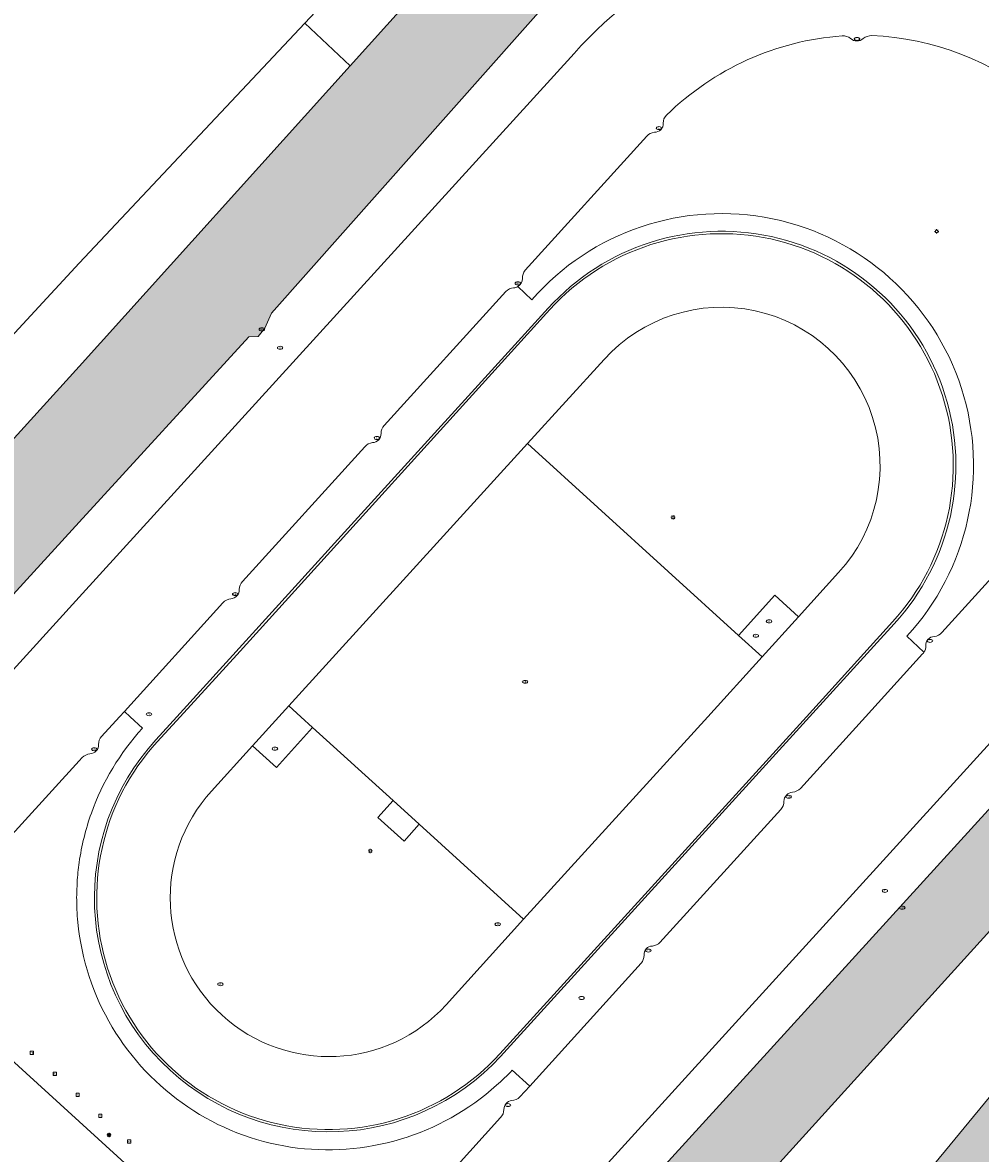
# Model space of a CAD drawing. Header units: metres. Extents: x 125349 to 128236, y 501602 to 503797.
# Tile 635 of 718: x 127495 to 127582, y 502960 to 503063. Entities that reach past the tile are written whole.
import ezdxf
from ezdxf.enums import TextEntityAlignment as Align

# ---------------------------------------------------------------- set-up
doc = ezdxf.new("R2010")
doc.units = ezdxf.units.M
doc.layers.get('0').update_dxf_attribs({"linetype": 'CONTINUOUS'})
for name, color, linetype, lineweight in [('B-WE-GR-BEPLANTING_CULTUUR_BOSPLANTSOEN-GV', 90, 'CONTINUOUS', 18), ('B-WE-GR-GROENVOORZIENING-GV', 80, 'CONTINUOUS', 18), ('B-WE-IE-MEUBILAIR-S', 7, 'CONTINUOUS', 18), ('B-WE-OG-TERREIN_BEGROEID-GV', 7, 'CONTINUOUS', 18), ('B-WE-OG-TERREIN_ERF-GV', 7, 'CONTINUOUS', 18), ('B-WE-OG-WATER-GV', 130, 'CONTINUOUS', 18), ('B-WE-OG-WATER_SLOOT-GV', 120, 'CONTINUOUS', 18), ('B-WE-VH-GESLOTENVERHARDING-GV', 10, 'CONTINUOUS', 18), ('B-WE-VH-GESLOTENVERHARDING_ASFALT-GV', 10, 'CONTINUOUS', 18), ('B-WE-VH-GESLOTENVERHARDING_BETON-GV', 10, 'CONTINUOUS', 18), ('B-WE-VH-OPENVERHARDING-GV', 90, 'CONTINUOUS', 18)]:
    doc.layers.add(name, color=color, linetype=linetype, lineweight=lineweight)
doc.layers.add('B-WE-OG-WATER-V', color=7, linetype='CONTINUOUS', lineweight=18, true_color=0xbee8ff)
doc.layers.add('B-WE-OG-WATER_SLOOT-V', color=7, linetype='CONTINUOUS', lineweight=18, true_color=0x73e9ff)
doc.styles.add('NLCS-ISO', font='NLCS-ISO.ttf')

# ---------------------------------------------------------------- blocks, each defined once
blk = doc.blocks.new('SIE-MEUBILAIR_BORD_RECLAME-SO')
blk.add_lwpolyline([(-0.75, -0.75), (0.75, -0.75), (0.75, 0.75), (-0.75, 0.75)], close=True)
at = {"style": 'NLCS-ISO'}
blk.add_text('rb', height=0.75, dxfattribs=at).set_placement((0, 0), align=Align.MIDDLE_CENTER)
blk = doc.blocks.new('SIE-MEUBILAIR_MAST-SO')
h = blk.add_hatch(color=256)
h.dxf.hatch_style = 1
h.paths.add_polyline_path([(0.8, 0, 1), (-0.8, 0, 1)])
h.paths.add_polyline_path([(0.75, 0, 1), (-0.75, 0, 1)], flags=16)
edge = h.paths.add_edge_path(flags=16)
edge.add_arc((0, 0), 0.75, 0, 360)
for radius in [0.8, 0.75]:
    blk.add_circle((0, 0), radius)
blk = doc.blocks.new('SIE-MEUBILAIR_PAAL_LICHTMAST-SO')
for points in [[(-0.62, 0), (-1, 0)], [(-0.71, 0.71), (-0.44, 0.44)], [(0, 1), (0, 0.62)], [(0.44, 0.44), (0.71, 0.71)], [(1, 0), (0.62, 0)], [(-0.71, -0.71), (-0.44, -0.44)], [(0, -0.62), (0, -1)], [(0.44, -0.44), (0.71, -0.71)]]:
    blk.add_lwpolyline(points)
blk.add_circle((0, 0), 0.5)
blk = doc.blocks.new('SIE-MEUBILAIR_PUT_RIOOLPUT-SO')
blk.add_ellipse((0, 0), major_axis=(1.25, 0), ratio=0.54)
at = {"style": 'NLCS-ISO'}
blk.add_text('ri', height=0.75, dxfattribs=at).set_placement((-0.04, 0.07), align=Align.MIDDLE_CENTER)
blk = doc.blocks.new('SIE-MEUBILAIR_PUT_KOLK-SO')
blk.add_ellipse((0, 0), major_axis=(1.25, 0), ratio=0.54)
at = {"style": 'NLCS-ISO'}
blk.add_text('klk', height=0.75, dxfattribs=at).set_placement((0.03, 0), align=Align.MIDDLE_CENTER)

msp = doc.modelspace()

# ---------------------------------------------------------------- hatches: boundary and pattern name
at = {"layer": 'B-WE-OG-WATER-V'}
h = msp.add_hatch(color=256, dxfattribs=at)
edge = h.paths.add_edge_path()
edge.add_line((127432.539, 502957.847), (127421.941, 502946.288))
edge.add_arc((127422.642, 502945.332), 1.185, 126.26465, 190.31873)
edge.add_arc((127422.637, 502945.328), 1.179, 190.14287, 231.64352)
edge.add_line((127421.905, 502944.403), (127426.034, 502941.623))
edge.add_line((127426.034, 502941.623), (127427.626, 502941.232))
edge.add_line((127427.626, 502941.232), (127429.087, 502941.308))
edge.add_line((127429.087, 502941.308), (127447.902, 502960.386))
edge.add_line((127447.902, 502960.386), (127447.932, 502960.981))
edge.add_line((127447.932, 502960.981), (127448.426, 502961.529))
edge.add_line((127448.426, 502961.529), (127448.8, 502961.457))
edge.add_line((127448.8, 502961.457), (127472.763, 502987.866))
edge.add_line((127472.763, 502987.866), (127483.865, 503000))
edge.add_line((127483.865, 503000), (127500, 503017.634))
edge.add_line((127500, 503017.634), (127515.362, 503034.423))
edge.add_line((127515.362, 503034.423), (127516.211, 503034.438))
edge.add_line((127516.211, 503034.438), (127516.821, 503035.19))
edge.add_line((127516.821, 503035.19), (127517.428, 503036.549))
edge.add_line((127517.428, 503036.549), (127556.429, 503080.545))
edge.add_arc((127553.234, 503082.523), 3.758, 328.23038, 397.05927)
edge.add_line((127556.233, 503084.788), (127553.759, 503088.022))
edge.add_line((127553.759, 503088.022), (127552.532, 503089.004))
edge.add_line((127552.532, 503089.004), (127551.12, 503088.464))
edge.add_line((127551.12, 503088.464), (127524.556, 503058.975))
edge.add_line((127524.556, 503058.975), (127500, 503031.715))
edge.add_line((127500, 503031.715), (127471.19, 503000))
edge.add_line((127471.19, 503000), (127432.539, 502957.847))
at = {"layer": 'B-WE-OG-WATER_SLOOT-V'}
h = msp.add_hatch(color=256, dxfattribs=at)
edge = h.paths.add_edge_path()
edge.add_line((127417.499, 502877.742), (127414.104, 502877.361))
edge.add_line((127414.104, 502877.361), (127414.057, 502877.356))
edge.add_line((127414.057, 502877.356), (127413.946, 502877.343))
edge.add_arc((127423.483, 502795.934), 81.966, 96.68135, 99.25787)
edge.add_arc((127419.313, 502814.245), 63.233, 98.19847, 103.46152)
edge.add_arc((127428.211, 502789.946), 88.987, 105.39115, 111.78192)
edge.add_arc((127433.887, 502770.908), 108.786, 110.83745, 114.83864)
edge.add_line((127388.19, 502869.631), (127387.948, 502869.514))
edge.add_line((127387.948, 502869.514), (127381.038, 502866.175))
edge.add_arc((127395.603, 502830.649), 38.396, 112.29256, 118.32697)
edge.add_arc((127392.874, 502833.304), 34.782, 116.44548, 123.78198)
edge.add_line((127373.534, 502862.214), (127368.129, 502858.368))
edge.add_arc((127366.632, 502860.658), 2.736, 245.11028, 303.18083, ccw=False)
edge.add_arc((127366.555, 502860.692), 2.736, 191.99822, 246.86206, ccw=False)
edge.add_line((127363.879, 502860.123), (127359.756, 502883.606))
edge.add_line((127359.756, 502883.606), (127359.664, 502884.132))
edge.add_line((127359.664, 502884.132), (127358.209, 502893.638))
edge.add_line((127358.209, 502893.638), (127354.042, 502918.753))
edge.add_arc((127353.31, 502918.496), 0.776, 19.33851, 51.58229)
edge.add_arc((127353.294, 502918.394), 0.867, 54.9765, 79.32579)
edge.add_arc((127353.45, 502919.236), 0.0112, 63.43495, 100.30485)
edge.add_arc((127353.296, 502918.381), 0.879, 80.07613, 97.80987)
edge.add_line((127353.177, 502919.252), (127352.695, 502919.201))
edge.add_arc((127352.856, 502918.505), 0.715, 103.03462, 148.33121)
edge.add_arc((127352.819, 502918.378), 0.76, 138.68648, 185.22807)
edge.add_arc((127352.86, 502918.384), 0.801, 185.36036, 197.12259)
edge.add_line((127352.094, 502918.148), (127352.145, 502917.703))
edge.add_line((127352.145, 502917.703), (127355.608, 502894.087))
edge.add_line((127355.608, 502894.087), (127357.414, 502881.68))
edge.add_line((127357.414, 502881.68), (127358.618, 502874.875))
edge.add_line((127358.618, 502874.875), (127362.328, 502855.852))
edge.add_arc((127365.522, 502856.284), 3.223, 187.70235, 210.01033)
edge.add_arc((127364.967, 502855.885), 2.544, 208.48067, 234.12038)
edge.add_arc((127365.214, 502855.92), 2.723, 230.33948, 276.71253)
edge.add_arc((127365.268, 502855.902), 2.699, 275.61565, 309.45013)
edge.add_line((127366.983, 502853.818), (127368.233, 502854.565))
edge.add_line((127368.233, 502854.565), (127373.334, 502858.72))
edge.add_arc((127384.659, 502846.027), 17.011, 121.82802, 131.74023, ccw=False)
edge.add_arc((127388.796, 502837.619), 26.352, 114.57221, 119.8299, ccw=False)
edge.add_line((127377.838, 502861.585), (127388.089, 502866.078))
edge.add_line((127388.089, 502866.078), (127394.69, 502869.027))
edge.add_arc((127413.076, 502831.045), 42.198, 112.32909, 115.83054, ccw=False)
edge.add_arc((127417.58, 502819.475), 54.612, 108.39799, 112.08873, ccw=False)
edge.add_arc((127417.117, 502818.692), 55.214, 103.05222, 107.68543, ccw=False)
edge.add_arc((127416.487, 502821.546), 52.291, 97.90392, 103.08522, ccw=False)
edge.add_line((127409.296, 502873.34), (127418.001, 502874.34))
edge.add_line((127418.001, 502874.34), (127419.402, 502874.54))
edge.add_line((127419.402, 502874.54), (127460.221, 502881.456))
edge.add_line((127460.221, 502881.456), (127468.825, 502883.204))
edge.add_arc((127487.874, 502789.702), 95.423, 97.95252, 101.51515, ccw=False)
edge.add_arc((127482.297, 502837.025), 47.794, 91.61926, 99.17951, ccw=False)
edge.add_arc((127481.042, 502880.693), 4.108, 70.23068, 91.33304, ccw=False)
edge.add_arc((127480.237, 502878.059), 6.86, 54.89126, 71.35246, ccw=False)
edge.add_line((127484.183, 502883.671), (127491.675, 502877.047))
edge.add_line((127491.675, 502877.047), (127496.695, 502872.608))
edge.add_arc((127497.67, 502873.445), 1.285, 220.6313, 271.14666)
edge.add_arc((127497.677, 502873.474), 1.314, 270.82987, 324.29444)
edge.add_line((127498.744, 502872.707), (127500, 502874.122))
edge.add_line((127500, 502874.122), (127510.881, 502886.525))
edge.add_arc((127514.926, 502882.882), 5.444, 125.2376, 137.99012, ccw=False)
edge.add_arc((127514.237, 502883.707), 4.373, 105.97697, 124.10205, ccw=False)
edge.add_line((127513.033, 502887.911), (127536.248, 502891.968))
edge.add_arc((127535.776, 502896.023), 4.082, 276.63455, 287.23665)
edge.add_arc((127535.75, 502896.065), 4.131, 287.41717, 298.87049)
edge.add_arc((127535.521, 502895.893), 4.1, 302.84081, 329.3568)
edge.add_line((127539.048, 502893.803), (127543.97, 502903.458))
edge.add_line((127543.97, 502903.458), (127546.229, 502907.505))
edge.add_line((127546.229, 502907.505), (127548.537, 502911.301))
edge.add_line((127548.537, 502911.301), (127551.196, 502915.498))
edge.add_line((127551.196, 502915.498), (127559.771, 502927.635))
edge.add_line((127559.771, 502927.635), (127569.701, 502941.871))
edge.add_line((127569.701, 502941.871), (127572.609, 502945.867))
edge.add_line((127572.609, 502945.867), (127581.635, 502957.852))
edge.add_line((127581.635, 502957.852), (127586.046, 502963.146))
edge.add_line((127586.046, 502963.146), (127619.543, 502999.977))
edge.add_line((127619.543, 502999.977), (127619.565, 503000))
edge.add_line((127619.565, 503000), (127634.867, 503016.069))
edge.add_line((127634.867, 503016.069), (127641.81, 503022.929))
edge.add_line((127641.81, 503022.929), (127649.204, 503029.642))
edge.add_line((127649.204, 503029.642), (127670.935, 503050.179))
edge.add_line((127670.935, 503050.179), (127676.442, 503055.376))
edge.add_line((127676.442, 503055.376), (127690.738, 503067.949))
edge.add_line((127690.738, 503067.949), (127707.373, 503081.841))
edge.add_line((127707.373, 503081.841), (127712.689, 503085.887))
edge.add_line((127712.689, 503085.887), (127737.288, 503104.247))
edge.add_line((127737.288, 503104.247), (127743.6, 503108.751))
edge.add_line((127743.6, 503108.751), (127759.56, 503119.687))
edge.add_line((127759.56, 503119.687), (127765.474, 503124.088))
edge.add_line((127765.474, 503124.088), (127774.514, 503131.265))
edge.add_line((127774.514, 503131.265), (127781.659, 503137.926))
edge.add_line((127781.659, 503137.926), (127789.002, 503144.889))
edge.add_line((127789.002, 503144.889), (127794.105, 503150.583))
edge.add_line((127794.105, 503150.583), (127800.488, 503158.689))
edge.add_line((127800.488, 503158.689), (127810.777, 503172.028))
edge.add_line((127810.777, 503172.028), (127825.108, 503192.552))
edge.add_line((127825.108, 503192.552), (127838.394, 503212.418))
edge.add_line((127838.394, 503212.418), (127843.43, 503220.112))
edge.add_line((127843.43, 503220.112), (127844.164, 503221.345))
edge.add_line((127844.164, 503221.345), (127844.723, 503222.356))
edge.add_line((127844.723, 503222.356), (127845.073, 503222.973))
edge.add_arc((127843.689, 503223.759), 1.592, 330.40687, 353.68237)
edge.add_arc((127843.639, 503223.662), 1.634, 357.26358, 389.36275)
edge.add_arc((127844.268, 503223.695), 1.106, 44.00393, 93.08816)
edge.add_arc((127844.162, 503223.609), 1.191, 87.77287, 123.07145)
edge.add_line((127843.512, 503224.607), (127842.919, 503223.805))
edge.add_line((127842.919, 503223.805), (127842.067, 503223.038))
edge.add_line((127842.067, 503223.038), (127839.447, 503220.122))
edge.add_line((127839.447, 503220.122), (127836.854, 503217.256))
edge.add_line((127836.854, 503217.256), (127824.889, 503200.852))
edge.add_line((127824.889, 503200.852), (127813.128, 503184))
edge.add_line((127813.128, 503184), (127806.062, 503173.889))
edge.add_line((127806.062, 503173.889), (127788.647, 503151.488))
edge.add_arc((127667.373, 503257.561), 161.117, 311.72709, 318.82535, ccw=False)
edge.add_arc((127630.28, 503300.842), 218.11, 309.71564, 311.43177, ccw=False)
edge.add_line((127769.648, 503133.066), (127760.632, 503126.123))
edge.add_line((127760.632, 503126.123), (127742.763, 503113.295))
edge.add_line((127742.763, 503113.295), (127711.108, 503089.674))
edge.add_line((127711.108, 503089.674), (127686.971, 503070.017))
edge.add_line((127686.971, 503070.017), (127667.514, 503052.7))
edge.add_line((127667.514, 503052.7), (127647.865, 503034.179))
edge.add_arc((127647.209, 503034.605), 0.782, 266.96932, 327.01251, ccw=False)
edge.add_arc((127647.214, 503034.587), 0.764, 204.39912, 266.56887, ccw=False)
edge.add_line((127646.518, 503034.271), (127602.393, 503079.459))
edge.add_line((127602.393, 503079.459), (127579.805, 503102.37))
edge.add_arc((127574.426, 503094.481), 9.548, 55.71291, 74.41174)
edge.add_arc((127574.829, 503094.675), 9.259, 76.48956, 92.82183)
edge.add_arc((127574.824, 503094.639), 9.295, 92.77995, 98.86094)
edge.add_arc((127574.57, 503092.569), 11.315, 95.97455, 107.59671)
edge.add_line((127571.149, 503103.355), (127566.809, 503101.614))
edge.add_line((127566.809, 503101.614), (127561.977, 503099.366))
edge.add_line((127561.977, 503099.366), (127558.346, 503096.926))
edge.add_arc((127560.269, 503094.826), 2.848, 132.48532, 165.76789)
edge.add_arc((127560.278, 503094.826), 2.856, 165.82091, 194.26077)
edge.add_line((127557.51, 503094.123), (127558.613, 503092.786))
edge.add_line((127558.613, 503092.786), (127559.721, 503091.864))
edge.add_line((127559.721, 503091.864), (127562.813, 503095.429))
edge.add_line((127562.813, 503095.429), (127564.7, 503096.544))
edge.add_arc((127594.428, 503043.691), 60.64, 114.18594, 119.35636, ccw=False)
edge.add_arc((127571.985, 503092.791), 6.664, 89.21951, 111.11895, ccw=False)
edge.add_arc((127572.35, 503093.454), 6.007, 69.23399, 92.6152, ccw=False)
edge.add_arc((127572.016, 503093.492), 6.099, 47.49217, 66.1713, ccw=False)
edge.add_line((127576.137, 503097.988), (127601.601, 503072.351))
edge.add_line((127601.601, 503072.351), (127602.075, 503071.867))
edge.add_line((127602.075, 503071.867), (127615.894, 503057.761))
edge.add_line((127615.894, 503057.761), (127641.389, 503031.735))
edge.add_arc((127638.924, 503029.698), 3.198, 15.9425, 39.57458, ccw=False)
edge.add_arc((127639.467, 503030.302), 2.547, -32.66276, 6.16622, ccw=False)
edge.add_arc((127639.522, 503029.963), 2.331, 303.86167, 333.64953, ccw=False)
edge.add_line((127640.821, 503028.027), (127621.823, 503009.208))
edge.add_line((127621.823, 503009.208), (127613.303, 503000))
edge.add_line((127613.303, 503000), (127589.067, 502973.545))
edge.add_line((127589.067, 502973.545), (127573.527, 502954.67))
edge.add_line((127573.527, 502954.67), (127560.387, 502936.189))
edge.add_line((127560.387, 502936.189), (127547.899, 502917.807))
edge.add_line((127547.899, 502917.807), (127535.207, 502897.375))
edge.add_arc((127532.052, 502899.561), 3.839, 309.70402, 325.28185, ccw=False)
edge.add_arc((127531.373, 502901.354), 5.686, 294.20542, 303.41617, ccw=False)
edge.add_line((127533.704, 502896.168), (127513.895, 502893.316))
edge.add_arc((127515.782, 502885.266), 8.268, 103.19154, 116.90854)
edge.add_arc((127515.768, 502885.959), 7.65, 119.16429, 146.53719)
edge.add_line((127509.386, 502890.177), (127500, 502879.601))
edge.add_line((127500, 502879.601), (127498.792, 502878.268))
edge.add_arc((127497.457, 502879.184), 1.619, 265.98488, 325.55156, ccw=False)
edge.add_arc((127497.384, 502879.119), 1.551, 222.52974, 268.52757, ccw=False)
edge.add_line((127496.241, 502878.071), (127494.16, 502879.87))
edge.add_line((127494.16, 502879.87), (127489.535, 502883.868))
edge.add_arc((127503.332, 502900.081), 21.289, 220.66627, 229.60244, ccw=False)
edge.add_arc((127504.085, 502900.699), 22.263, 211.67655, 220.60904, ccw=False)
edge.add_arc((127482.611, 502887.546), 2.92, 30.05336, 77.73128)
edge.add_arc((127482.755, 502887.447), 2.991, 80.82811, 125.2788)
edge.add_arc((127477.073, 502894.236), 5.878, 296.8574, 312.29421, ccw=False)
edge.add_arc((127476.423, 502894.337), 6.285, 286.67106, 301.72732, ccw=False)
edge.add_line((127478.226, 502888.317), (127459.869, 502885.459))
edge.add_line((127459.869, 502885.459), (127459.919, 502884.408))
edge.add_line((127459.919, 502884.408), (127418.899, 502877.692))
edge.add_line((127418.899, 502877.692), (127417.499, 502877.742))
h = msp.add_hatch(color=256, dxfattribs=at)
edge = h.paths.add_edge_path()
edge.add_arc((127610.67, 503046.922), 2.001, 74.86816, 183.44271)
edge.add_arc((127575.12, 503036.458), 35.11, -24.3855, 17.13404, ccw=False)
edge.add_arc((127583.284, 503029.711), 25.043, 320.6194, 341.9754, ccw=False)
edge.add_line((127602.641, 503013.822), (127590.058, 503000))
edge.add_line((127590.058, 503000), (127517.042, 502919.794))
edge.add_arc((127521.016, 502918.733), 4.114, 165.04818, 268.65617)
edge.add_arc((127521.016, 502918.735), 4.116, 268.66621, 304.96765)
edge.add_line((127523.375, 502915.362), (127600.067, 503000))
edge.add_line((127600.067, 503000), (127629.272, 503032.231))
edge.add_line((127629.272, 503032.231), (127612.234, 503048.171))
edge.add_arc((127610.671, 503046.922), 2.001, 38.61771, 74.89499)

# ---------------------------------------------------------------- linework, layer by layer
at = {"layer": 'B-WE-GR-BEPLANTING_CULTUUR_BOSPLANTSOEN-GV', "flags": 128}
msp.add_lwpolyline([(127524.556, 503058.975), (127551.12, 503088.464), (127552.532, 503089.004), (127549.018, 503089.023), (127545.088, 503089.044), (127520.448, 503062.832)], close=True, dxfattribs=at)
for points in [[(127600.067, 503000), (127523.375, 502915.362)], [(127535.207, 502897.375), (127547.899, 502917.807), (127560.387, 502936.189), (127573.527, 502954.67), (127589.067, 502973.545), (127613.303, 503000)]]:
    msp.add_lwpolyline(points, dxfattribs=at)
at = {"layer": 'B-WE-GR-GROENVOORZIENING-GV', "flags": 128}
for points in [[(127556.429, 503080.545), (127517.428, 503036.549), (127516.821, 503035.19), (127516.211, 503034.438), (127515.362, 503034.423), (127500, 503017.634), (127483.865, 503000), (127472.763, 502987.866), (127448.8, 502961.457), (127448.426, 502961.529), (127447.932, 502960.981), (127447.902, 502960.386), (127429.087, 502941.308), (127432.08, 502939.24), (127474.085, 502985.501), (127472.824, 502986.641), (127477.707, 502991.999), (127480.575, 502989.497), (127490.134, 503000), (127500, 503010.841)], [(127500, 503010.841), (127544.83, 503060.101)], [(127517.042, 502919.794), (127590.058, 503000)], [(127584.67, 503000), (127522.395, 502931.502)]]:
    msp.add_lwpolyline(points, dxfattribs=at)
at = {"layer": 'B-WE-GR-GROENVOORZIENING-GV'}
msp.add_lwpolyline([(127544.83, 503060.101, -0.1131445), (127557.357, 503069.032)], format="xyb", dxfattribs=at)
at = {"layer": 'B-WE-GR-GROENVOORZIENING-GV', "flags": 128}
msp.add_lwpolyline([(127524.556, 503058.975), (127520.448, 503062.832), (127500, 503041.081), (127462.024, 503000), (127427.265, 502962.551), (127432.539, 502957.847), (127471.19, 503000), (127500, 503031.715)], close=True, dxfattribs=at)
at = {"layer": 'B-WE-OG-TERREIN_BEGROEID-GV'}
for points in [[(127569.114, 503061.689, 0.1769987), (127553.217, 503054.505)], [(127569.89, 503061.445, 0.1780594), (127569.114, 503061.689)], [(127571.031, 503061.442, -0.3847499), (127569.89, 503061.445)], [(127571.787, 503061.72, 0.1586758), (127571.031, 503061.442)], [(127586.989, 503055.808, 0.1669735), (127571.787, 503061.72)], [(127553.217, 503054.505, 0.2335281), (127552.91, 503053.774)], [(127552.91, 503053.774, -0.4373604), (127552.108, 503052.948)], [(127552.108, 503052.948, 0.1791731), (127551.42, 503052.605)], [(127541.007, 503037.773, -1.0137453), (127574.976, 503007.283)], [(127573.831, 503008.418, 1.0038372), (127542.484, 503037.003)], [(127542.635, 503036.88, -1.0020224), (127573.678, 503008.578)], [(127540.16, 503039.708, -0.2651905), (127539.746, 503038.976)], [(127540.396, 503040.444, 0.1546724), (127540.16, 503039.708)], [(127568.8, 503013.05, 1.0026139), (127547.552, 503032.372)], [(127576.694, 503006.406, -0.45329), (127577.478, 503007.25)], [(127577.478, 503007.25, 0.1681239), (127578.15, 503007.619)], [(127576.531, 503005.841, 0.1572036), (127576.694, 503006.406)], [(127501.102, 502991.249, -0.0994274), (127505.732, 502998.951)], [(127506.959, 502997.907, 0.9990306), (127538.166, 502969.215)], [(127538.119, 502969.462, -1.0005735), (127507.058, 502997.717)], [(127502.028, 502998.202, 0.2252501), (127501.765, 502997.486)], [(127500.979, 502996.647, 0.1567965), (127500.271, 502996.29)], [(127501.765, 502997.486, -0.4313874), (127500.979, 502996.647)], [(127511.99, 502993.253, 0.9992117), (127533.246, 502973.886)], [(127500, 502986.789, -0.0502583), (127501.102, 502991.249)], [(127499.816, 502984.987, -0.019996), (127500, 502986.789)], [(127499.775, 502983.176, -0.0099337), (127499.778, 502984.082)], [(127499.796, 502982.529, -0.0076698), (127499.775, 502983.176)], [(127499.878, 502981.367, -0.0119885), (127499.796, 502982.529)], [(127502.996, 502971.873, -0.1108226), (127499.878, 502981.367)], [(127509.845, 502964.643, -0.110166), (127502.996, 502971.873)], [(127539.226, 502967.977, -0.0336626), (127537.813, 502966.598)], [(127537.813, 502966.598, -0.2230941), (127519.153, 502961.003)], [(127538.474, 502964.408, -0.3763697), (127539.185, 502965.214)], [(127539.185, 502965.214, 0.158412), (127539.934, 502965.541)], [(127519.153, 502961.003, -0.1117062), (127509.845, 502964.643)], [(127538.164, 502963.675, 0.2077177), (127538.474, 502964.408)]]:
    msp.add_lwpolyline(points, format="xyb", dxfattribs=at)
at = {"layer": 'B-WE-OG-TERREIN_BEGROEID-GV', "flags": 128}
for points in [[(127551.42, 503052.605), (127540.396, 503040.444)], [(127539.746, 503038.976), (127541.007, 503037.773)], [(127542.484, 503037.003), (127523.747, 503016.395), (127508.86, 503000)], [(127514.28, 503005.592), (127542.635, 503036.88)], [(127547.552, 503032.372), (127540.603, 503024.737)], [(127540.603, 503024.737), (127559.74, 503007.353), (127563.016, 503011.011), (127565.174, 503009.059)], [(127578.15, 503007.619), (127588.391, 503018.896)], [(127565.174, 503009.059), (127568.8, 503013.05)], [(127573.678, 503008.578), (127565.88, 503000)], [(127566.173, 503000), (127573.831, 503008.418)], [(127574.976, 503007.283), (127576.531, 503005.841)], [(127507.058, 502997.717), (127509.152, 503000), (127514.28, 503005.592)], [(127504.096, 503000.481), (127503.659, 503000), (127502.028, 502998.202)], [(127505.732, 502998.951), (127504.611, 503000), (127504.096, 503000.481)], [(127508.86, 503000), (127506.959, 502997.907)], [(127565.88, 503000), (127538.119, 502969.462)], [(127538.166, 502969.215), (127566.173, 503000)], [(127528.451, 502992.391), (127521.144, 502999.027), (127517.863, 502995.401), (127515.693, 502997.353)], [(127515.693, 502997.353), (127511.99, 502993.253)], [(127500.271, 502996.29), (127500, 502995.993), (127489.28, 502984.235)], [(127533.246, 502973.886), (127540.261, 502981.667), (127530.812, 502990.247), (127529.452, 502988.706), (127527.063, 502990.872), (127528.451, 502992.391)], [(127499.778, 502984.082), (127499.816, 502984.987)], [(127484.165, 502977.726), (127500, 502963.306), (127520.334, 502944.789)], [(127539.934, 502965.541), (127540.822, 502966.521), (127539.226, 502967.977)], [(127527.33, 502951.672), (127538.164, 502963.675)]]:
    msp.add_lwpolyline(points, dxfattribs=at)
at = {"layer": 'B-WE-OG-TERREIN_ERF-GV', "flags": 128}
for points in [[(127500, 503041.081), (127520.448, 503062.832), (127545.088, 503089.044)], [(127421.941, 502946.288), (127432.539, 502957.847), (127427.265, 502962.551), (127462.024, 503000), (127500, 503041.081)]]:
    msp.add_lwpolyline(points, dxfattribs=at)
at = {"layer": 'B-WE-OG-WATER-GV', "flags": 128}
for points in [[(127556.233, 503084.788), (127553.759, 503088.022), (127552.532, 503089.004), (127551.12, 503088.464), (127524.556, 503058.975), (127500, 503031.715), (127471.19, 503000), (127432.539, 502957.847)], [(127500, 503017.634), (127515.362, 503034.423), (127516.211, 503034.438), (127516.821, 503035.19), (127517.428, 503036.549), (127556.429, 503080.545)], [(127421.905, 502944.403), (127426.034, 502941.623), (127427.626, 502941.232), (127429.087, 502941.308), (127447.902, 502960.386), (127447.932, 502960.981), (127448.426, 502961.529), (127448.8, 502961.457), (127472.763, 502987.866), (127483.865, 503000), (127500, 503017.634)]]:
    msp.add_lwpolyline(points, dxfattribs=at)
at = {"layer": 'B-WE-OG-WATER_SLOOT-GV', "flags": 128}
for points in [[(127590.058, 503000), (127517.042, 502919.794)], [(127523.375, 502915.362), (127600.067, 503000)], [(127613.303, 503000), (127589.067, 502973.545), (127573.527, 502954.67), (127560.387, 502936.189), (127547.899, 502917.807), (127535.207, 502897.375)]]:
    msp.add_lwpolyline(points, dxfattribs=at)
at = {"layer": 'B-WE-VH-GESLOTENVERHARDING-GV'}
for points in [[(127557.357, 503069.032, 0.1131445), (127544.83, 503060.101)], [(127553.217, 503054.505, -0.1769987), (127569.114, 503061.689)], [(127569.114, 503061.689, -0.1780594), (127569.89, 503061.445)], [(127569.89, 503061.445, 0.3847499), (127571.031, 503061.442)], [(127571.031, 503061.442, -0.1586758), (127571.787, 503061.72)], [(127571.787, 503061.72, -0.1669735), (127586.989, 503055.808)], [(127552.91, 503053.774, -0.2335281), (127553.217, 503054.505)], [(127552.108, 503052.948, 0.4373604), (127552.91, 503053.774)], [(127551.42, 503052.605, -0.1791731), (127552.108, 503052.948)], [(127539.746, 503038.976, 0.2651905), (127540.16, 503039.708)], [(127540.16, 503039.708, -0.1546724), (127540.396, 503040.444)], [(127538.652, 503038.523, -0.1729537), (127539.349, 503038.858)], [(127539.349, 503038.858, 0.1260399), (127539.746, 503038.976)], [(127527.344, 503025.664, -0.1535137), (127527.619, 503026.389)], [(127526.581, 503024.836, 0.4292667), (127527.344, 503025.664)], [(127525.868, 503024.458, -0.167944), (127526.581, 503024.836)], [(127514.502, 503011.531, -0.1845334), (127514.79, 503012.246)], [(127513.744, 503010.688, 0.4128639), (127514.502, 503011.531)], [(127513.024, 503010.322, -0.1694351), (127513.744, 503010.688)], [(127577.478, 503007.25, 0.45329), (127576.694, 503006.406)], [(127578.15, 503007.619, -0.1681239), (127577.478, 503007.25)], [(127576.531, 503005.841, -0.051753), (127576.41, 503005.694)], [(127576.694, 503006.406, -0.1572036), (127576.531, 503005.841)], [(127501.765, 502997.486, -0.2252501), (127502.028, 502998.202)], [(127500.271, 502996.29, -0.1567965), (127500.979, 502996.647)], [(127500.979, 502996.647, 0.4313874), (127501.765, 502997.486)], [(127564.627, 502993.158, 0.3897639), (127563.846, 502992.32)], [(127565.332, 502993.504, -0.1816614), (127564.627, 502993.158)], [(127563.846, 502992.32, -0.1578884), (127563.579, 502991.592)], [(127551.927, 502979.22, 0.4440587), (127551.169, 502978.388)], [(127552.617, 502979.541, -0.1810751), (127551.927, 502979.22)], [(127551.169, 502978.388, -0.1745407), (127550.918, 502977.66)], [(127539.185, 502965.214, 0.3763697), (127538.474, 502964.408)], [(127539.934, 502965.541, -0.158412), (127539.185, 502965.214)], [(127538.474, 502964.408, -0.2077177), (127538.164, 502963.675)]]:
    msp.add_lwpolyline(points, format="xyb", dxfattribs=at)
at = {"layer": 'B-WE-VH-GESLOTENVERHARDING-GV', "flags": 128}
for points in [[(127544.83, 503060.101), (127500, 503010.841), (127490.134, 503000), (127480.575, 502989.497), (127476.494, 502985.012)], [(127540.396, 503040.444), (127551.42, 503052.605)], [(127527.619, 503026.389), (127538.652, 503038.523)], [(127514.79, 503012.246), (127525.868, 503024.458)], [(127588.391, 503018.896), (127578.15, 503007.619)], [(127504.096, 503000.481), (127513.024, 503010.322)], [(127576.41, 503005.694), (127571.235, 503000)], [(127502.028, 502998.202), (127503.659, 503000), (127504.096, 503000.481)], [(127522.395, 502931.502), (127584.67, 503000)], [(127571.235, 503000), (127565.332, 502993.504)], [(127489.28, 502984.235), (127500, 502995.993)], [(127500, 502995.993), (127500.271, 502996.29)], [(127563.579, 502991.592), (127552.617, 502979.541)], [(127500, 502963.306), (127484.165, 502977.726)], [(127550.918, 502977.66), (127540.822, 502966.521)], [(127540.822, 502966.521), (127539.934, 502965.541)], [(127520.334, 502944.789), (127500, 502963.306)], [(127538.164, 502963.675), (127527.33, 502951.672)]]:
    msp.add_lwpolyline(points, dxfattribs=at)
msp.add_lwpolyline([(127540.261, 502981.667), (127556.938, 503000), (127561.869, 503005.42), (127559.74, 503007.353), (127540.603, 503024.737), (127518.98, 503000.992), (127520.072, 503000), (127521.144, 502999.027), (127528.451, 502992.391), (127530.812, 502990.247)], close=True, dxfattribs=at)
at = {"layer": 'B-WE-VH-GESLOTENVERHARDING_ASFALT-GV'}
for points in [[(127573.678, 503008.578, 1.0020224), (127542.635, 503036.88)], [(127547.552, 503032.372, -1.0026139), (127568.8, 503013.05)], [(127507.058, 502997.717, 1.0005735), (127538.119, 502969.462)], [(127533.246, 502973.886, -0.9992117), (127511.99, 502993.253)]]:
    msp.add_lwpolyline(points, format="xyb", dxfattribs=at)
at = {"layer": 'B-WE-VH-GESLOTENVERHARDING_ASFALT-GV', "flags": 128}
for points in [[(127542.635, 503036.88), (127514.28, 503005.592), (127509.152, 503000), (127507.058, 502997.717)], [(127540.603, 503024.737), (127547.552, 503032.372)], [(127511.99, 502993.253), (127515.693, 502997.353), (127518.084, 503000), (127518.98, 503000.992), (127540.603, 503024.737)], [(127568.8, 503013.05), (127565.174, 503009.059), (127561.869, 503005.42)], [(127565.88, 503000), (127573.678, 503008.578)], [(127561.869, 503005.42), (127556.938, 503000), (127540.261, 502981.667)], [(127538.119, 502969.462), (127565.88, 503000)], [(127540.261, 502981.667), (127533.246, 502973.886)]]:
    msp.add_lwpolyline(points, dxfattribs=at)
at = {"layer": 'B-WE-VH-GESLOTENVERHARDING_BETON-GV'}
for points in [[(127574.976, 503007.283, 1.0137453), (127541.007, 503037.773)], [(127542.484, 503037.003, -1.0038372), (127573.831, 503008.418)], [(127539.349, 503038.858, 0.1729537), (127538.652, 503038.523)], [(127539.746, 503038.976, -0.1260399), (127539.349, 503038.858)], [(127527.619, 503026.389, 0.1535137), (127527.344, 503025.664)], [(127527.344, 503025.664, -0.4292667), (127526.581, 503024.836)], [(127526.581, 503024.836, 0.167944), (127525.868, 503024.458)], [(127514.79, 503012.246, 0.1845334), (127514.502, 503011.531)], [(127514.502, 503011.531, -0.4128639), (127513.744, 503010.688)], [(127513.744, 503010.688, 0.1694351), (127513.024, 503010.322)], [(127576.41, 503005.694, 0.051753), (127576.531, 503005.841)], [(127505.732, 502998.951, 0.0994274), (127501.102, 502991.249)], [(127538.166, 502969.215, -0.9990306), (127506.959, 502997.907)], [(127563.846, 502992.32, -0.3897639), (127564.627, 502993.158)], [(127564.627, 502993.158, 0.1816614), (127565.332, 502993.504)], [(127563.579, 502991.592, 0.1578884), (127563.846, 502992.32)], [(127501.102, 502991.249, 0.0502583), (127500, 502986.789)], [(127500, 502986.789, 0.019996), (127499.816, 502984.987)], [(127499.778, 502984.082, 0.0099337), (127499.775, 502983.176)], [(127499.775, 502983.176, 0.0076698), (127499.796, 502982.529)], [(127499.796, 502982.529, 0.0119885), (127499.878, 502981.367)], [(127499.878, 502981.367, 0.1108226), (127502.996, 502971.873)], [(127551.169, 502978.388, -0.4440587), (127551.927, 502979.22)], [(127551.927, 502979.22, 0.1810751), (127552.617, 502979.541)], [(127550.918, 502977.66, 0.1745407), (127551.169, 502978.388)], [(127502.996, 502971.873, 0.110166), (127509.845, 502964.643)], [(127537.813, 502966.598, 0.0336626), (127539.226, 502967.977)], [(127519.153, 502961.003, 0.2230941), (127537.813, 502966.598)], [(127509.845, 502964.643, 0.1117062), (127519.153, 502961.003)]]:
    msp.add_lwpolyline(points, format="xyb", dxfattribs=at)
at = {"layer": 'B-WE-VH-GESLOTENVERHARDING_BETON-GV', "flags": 128}
for points in [[(127541.007, 503037.773), (127539.746, 503038.976)], [(127538.652, 503038.523), (127527.619, 503026.389)], [(127506.959, 502997.907), (127508.86, 503000), (127523.747, 503016.395), (127542.484, 503037.003)], [(127525.868, 503024.458), (127514.79, 503012.246)], [(127513.024, 503010.322), (127504.096, 503000.481), (127504.611, 503000), (127505.732, 502998.951)], [(127573.831, 503008.418), (127566.173, 503000)], [(127576.531, 503005.841), (127574.976, 503007.283)], [(127565.332, 502993.504), (127571.235, 503000), (127576.41, 503005.694)], [(127566.173, 503000), (127538.166, 502969.215)], [(127552.617, 502979.541), (127563.579, 502991.592)], [(127499.816, 502984.987), (127499.778, 502984.082)], [(127539.226, 502967.977), (127540.822, 502966.521), (127550.918, 502977.66)]]:
    msp.add_lwpolyline(points, dxfattribs=at)
at = {"layer": 'B-WE-VH-OPENVERHARDING-GV', "flags": 128}
for points in [[(127561.869, 503005.42), (127565.174, 503009.059), (127563.016, 503011.011), (127559.74, 503007.353)], [(127518.98, 503000.992), (127518.084, 503000), (127515.693, 502997.353), (127517.863, 502995.401), (127521.144, 502999.027), (127520.072, 503000)], [(127528.451, 502992.391), (127527.063, 502990.872), (127529.452, 502988.706), (127530.812, 502990.247)]]:
    msp.add_lwpolyline(points, close=True, dxfattribs=at)

# ---------------------------------------------------------------- block references
at = {"layer": 'B-WE-IE-MEUBILAIR-S', "xscale": 0.2, "yscale": 0.2, "zscale": 0.2}
for name, p in [('SIE-MEUBILAIR_PUT_KOLK-SO', (127570.461, 503061.402)), ('SIE-MEUBILAIR_PUT_KOLK-SO', (127552.521, 503053.333)), ('SIE-MEUBILAIR_PAAL_LICHTMAST-SO', (127577.679, 503043.975)), ('SIE-MEUBILAIR_PUT_KOLK-SO', (127539.739, 503039.267)), ('SIE-MEUBILAIR_PUT_KOLK-SO', (127516.544, 503035.097)), ('SIE-MEUBILAIR_PUT_RIOOLPUT-SO', (127518.203, 503033.422)), ('SIE-MEUBILAIR_PUT_KOLK-SO', (127526.974, 503025.252)), ('SIE-MEUBILAIR_PAAL_LICHTMAST-SO', (127553.805, 503018.068)), ('SIE-MEUBILAIR_PUT_KOLK-SO', (127514.13, 503011.107)), ('SIE-MEUBILAIR_PUT_RIOOLPUT-SO', (127562.5, 503008.636)), ('SIE-MEUBILAIR_PUT_RIOOLPUT-SO', (127561.304, 503007.332)), ('SIE-MEUBILAIR_PUT_KOLK-SO', (127577.072, 503006.867)), ('SIE-MEUBILAIR_PUT_KOLK-SO', (127540.395, 503003.156)), ('SIE-MEUBILAIR_PUT_RIOOLPUT-SO', (127506.326, 503000.225)), ('SIE-MEUBILAIR_PUT_KOLK-SO', (127501.362, 502997.044)), ('SIE-MEUBILAIR_PUT_RIOOLPUT-SO', (127517.733, 502997.099)), ('SIE-MEUBILAIR_PUT_KOLK-SO', (127564.279, 502992.74)), ('SIE-MEUBILAIR_PAAL_LICHTMAST-SO', (127526.376, 502987.836)), ('SIE-MEUBILAIR_PUT_RIOOLPUT-SO', (127572.991, 502984.218)), ('SIE-MEUBILAIR_PUT_KOLK-SO', (127574.565, 502982.692)), ('SIE-MEUBILAIR_PUT_RIOOLPUT-SO', (127537.92, 502981.188)), ('SIE-MEUBILAIR_PUT_KOLK-SO', (127551.556, 502978.805)), ('SIE-MEUBILAIR_PUT_RIOOLPUT-SO', (127512.796, 502975.76)), ('SIE-MEUBILAIR_PUT_RIOOLPUT-SO', (127545.513, 502974.51)), ('SIE-MEUBILAIR_BORD_RECLAME-SO', (127495.719, 502969.548)), ('SIE-MEUBILAIR_BORD_RECLAME-SO', (127497.784, 502967.639)), ('SIE-MEUBILAIR_BORD_RECLAME-SO', (127499.863, 502965.734)), ('SIE-MEUBILAIR_PUT_KOLK-SO', (127538.848, 502964.805)), ('SIE-MEUBILAIR_BORD_RECLAME-SO', (127501.917, 502963.824)), ('SIE-MEUBILAIR_PAAL_LICHTMAST-SO', (127502.703, 502962.097)), ('SIE-MEUBILAIR_MAST-SO', (127502.703, 502962.097)), ('SIE-MEUBILAIR_BORD_RECLAME-SO', (127504.526, 502961.521))]:
    msp.add_blockref(name, p, dxfattribs=at)

doc.saveas('drawing.dxf')
